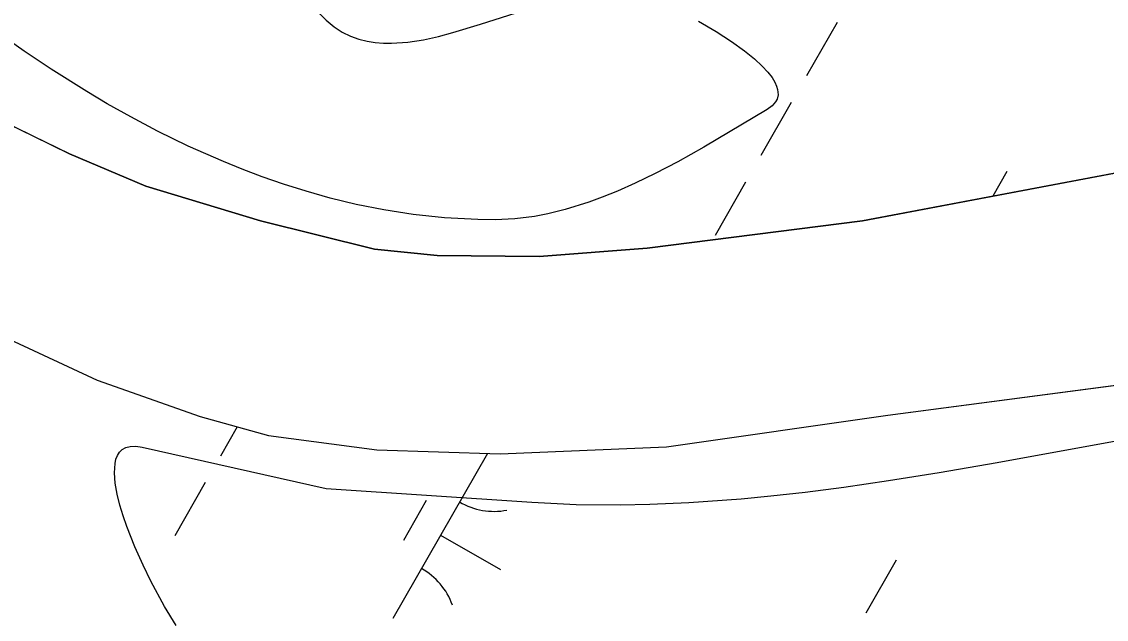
# Model space of a CAD drawing. Extents: x 3930721 to 3950824, y 220441 to 242861.
# Drawn here: x 3945589.3 to 3945872, y 231138.7 to 231294.6 of the extents above; entities that cross this region are included whole.
import ezdxf

# ---------------------------------------------------------------- set-up
doc = ezdxf.new("R2010")
doc.units = 0
for name, color, linetype in [('V-SITE-VEGE', 7, 'Continuous'), ('V-TOPO-SHOR', 7, 'Continuous'), ('V-WETL-SWMP', 7, 'Continuous')]:
    doc.layers.add(name, color=color, linetype=linetype)

msp = doc.modelspace()

# ---------------------------------------------------------------- linework, layer by layer
at = {"layer": 'V-SITE-VEGE'}
for p, q in [((3945843.53, 231179.65), (3945883.86, 231186.99)), ((3945614.8, 231182.29), (3945615.52, 231183)), ((3945615.52, 231183), (3945616.45, 231183.52)), ((3945616.45, 231183.52), (3945617.6, 231183.82)), ((3945617.6, 231183.82), (3945619.01, 231183.86)), ((3945619.01, 231183.86), (3945620.71, 231183.61)), ((3945620.71, 231183.61), (3945668.62, 231172.83)), ((3945613.62, 231179.34), (3945613.87, 231180.44)), ((3945613.87, 231180.44), (3945614.26, 231181.43)), ((3945614.26, 231181.43), (3945614.8, 231182.29)), ((3945613.46, 231176.89), (3945613.62, 231179.34)), ((3945828.41, 231177.02), (3945843.53, 231179.65)), ((3945613.68, 231174.19), (3945613.46, 231176.89)), ((3945803.58, 231173.2), (3945815.17, 231174.89)), ((3945815.17, 231174.89), (3945828.41, 231177.02)), ((3945614.19, 231171.37), (3945613.68, 231174.19)), ((3945668.62, 231172.83), (3945722.26, 231169.24)), ((3945784.56, 231170.88), (3945793.44, 231171.89)), ((3945793.44, 231171.89), (3945803.58, 231173.2)), ((3945614.89, 231168.52), (3945614.19, 231171.37)), ((3945722.26, 231169.24), (3945733.79, 231168.69)), ((3945733.79, 231168.69), (3945745.3, 231168.57)), ((3945745.3, 231168.57), (3945752.96, 231168.71)), ((3945752.96, 231168.71), (3945763.18, 231169.15)), ((3945763.18, 231169.15), (3945776.79, 231170.14)), ((3945776.79, 231170.14), (3945784.56, 231170.88)), ((3945615.74, 231165.7), (3945614.89, 231168.52)), ((3945616.69, 231162.94), (3945615.74, 231165.7)), ((3945618.79, 231157.6), (3945616.69, 231162.94)), ((3945620.93, 231152.82), (3945618.79, 231157.6)), ((3945622.97, 231148.65), (3945620.93, 231152.82)), ((3945626.54, 231142.05), (3945622.97, 231148.65)), ((3945629.55, 231137.06), (3945626.54, 231142.05))]:
    msp.add_line(p, q, dxfattribs=at)
for points in [[(3945538.5, 231427.79), (3945605.39, 231366.89), (3945609.72, 231362.78), (3945613.65, 231358.79), (3945620.74, 231351.01), (3945626.7, 231343.97), (3945646.95, 231318.73), (3945652.11, 231312.52), (3945656.06, 231307.97), (3945662.19, 231301.34), (3945668.62, 231295.02), (3945670.72, 231293.27), (3945672.85, 231291.9), (3945675, 231290.84)], [(3945675, 231290.84), (3945677.16, 231290.06), (3945679.31, 231289.51), (3945681.46, 231289.16), (3945683.6, 231288.99), (3945685.71, 231288.96), (3945689.92, 231289.26), (3945694, 231289.9), (3945697.92, 231290.76), (3945701.67, 231291.76), (3945708.85, 231293.96), (3945721.69, 231298.07)], [(3945765.7, 231294.76), (3945770.31, 231292), (3945774.31, 231289.39), (3945777.63, 231287.01), (3945780.27, 231284.89), (3945782.29, 231283.02), (3945783.79, 231281.41), (3945784.86, 231280.02), (3945785.59, 231278.83), (3945786.05, 231277.81), (3945786.31, 231276.94), (3945786.41, 231275.48), (3945786.16, 231274.43), (3945785.78, 231273.69), (3945784.89, 231272.63), (3945783.57, 231271.66), (3945767.07, 231261.86), (3945760.29, 231258.08), (3945754.35, 231254.97), (3945749.14, 231252.45), (3945744.58, 231250.43), (3945740.58, 231248.8), (3945737.09, 231247.52), (3945730.97, 231245.61), (3945726.39, 231244.48), (3945722.96, 231243.82), (3945717.81, 231243.15), (3945712.68, 231242.91), (3945708.19, 231242.96), (3945699.48, 231243.42), (3945691.31, 231244.29), (3945683.65, 231245.49), (3945676.46, 231246.94), (3945669.72, 231248.57), (3945663.41, 231250.35), (3945657.49, 231252.22), (3945651.94, 231254.16), (3945646.73, 231256.12), (3945641.86, 231258.11), (3945632.72, 231262.17), (3945624.73, 231266.08), (3945617.73, 231269.78), (3945611.62, 231273.21), (3945606.28, 231276.37), (3945596.94, 231282.22), (3945589.94, 231286.89), (3945579.45, 231294.3)]]:
    msp.add_lwpolyline(points, dxfattribs=at)
at = {"layer": 'V-TOPO-SHOR'}
for points in [[(3945318.29, 231519.44), (3945357.94, 231493.04), (3945383.53, 231474.65), (3945403.04, 231459), (3945413.16, 231448.85), (3945437.48, 231417.4), (3945484.2, 231361.47), (3945520.48, 231322.45), (3945550.85, 231292.46), (3945570.59, 231276.34), (3945582.55, 231269.48), (3945601.75, 231260.11), (3945621.65, 231251.69), (3945651.57, 231242.67), (3945681.25, 231235.28), (3945697.58, 231233.58), (3945724.15, 231233.39), (3945752.33, 231235.54), (3945808.42, 231242.63), (3945882.39, 231256.66)], [(3945653.59, 231186.62), (3945681.82, 231182.95), (3945713.99, 231181.88), (3945757.31, 231183.71), (3945815.01, 231191.99), (3945903.67, 231203.6), (3945997.68, 231215.97), (3946019.57, 231217.36), (3946060.34, 231218.24), (3946092.73, 231217.63), (3946116.97, 231217.41), (3946177.6, 231211.97), (3946297.23, 231202.46), (3946352.05, 231196.72), (3946374.23, 231192.76), (3946398.06, 231186.24), (3946437.6, 231170.56), (3946487.71, 231145.44), (3946536.47, 231116.11), (3946558.3, 231100.95), (3946566.84, 231094.1)], [(3945586, 231211.8), (3945608.94, 231201.09), (3945635.83, 231191.57), (3945653.59, 231186.62)]]:
    msp.add_lwpolyline(points, dxfattribs=at)
at = {"layer": 'V-WETL-SWMP'}
for p, q in [((3945801.8, 231294.38), (3945793.85, 231280.5)), ((3945789.87, 231273.56), (3945781.92, 231259.67)), ((3945601.75, 231260.11), (3945582.55, 231269.48)), ((3945621.65, 231251.69), (3945601.75, 231260.11)), ((3945882.39, 231256.66), (3945808.42, 231242.63)), ((3945846.07, 231255.54), (3945842.35, 231249.07)), ((3945651.57, 231242.67), (3945621.65, 231251.69)), ((3945777.94, 231252.73), (3945769.99, 231238.85)), ((3945681.25, 231235.28), (3945651.57, 231242.67)), ((3945808.42, 231242.63), (3945752.33, 231235.54)), ((3945697.58, 231233.58), (3945681.25, 231235.28)), ((3945752.33, 231235.54), (3945724.15, 231233.39)), ((3945724.15, 231233.39), (3945697.58, 231233.58)), ((3945586, 231211.8), (3945608.94, 231201.09)), ((3945815.01, 231191.99), (3945903.67, 231203.6)), ((3945608.94, 231201.09), (3945635.83, 231191.57)), ((3945635.83, 231191.57), (3945653.59, 231186.62)), ((3945757.31, 231183.71), (3945815.01, 231191.99)), ((3945645.45, 231188.89), (3945641.09, 231181.3)), ((3945653.59, 231186.62), (3945681.82, 231182.95)), ((3945681.82, 231182.95), (3945713.99, 231181.88)), ((3945713.99, 231181.88), (3945757.31, 231183.71)), ((3945710.67, 231181.99), (3945686.02, 231138.95)), ((3945637.12, 231174.35), (3945629.17, 231160.47)), ((3945694.73, 231169.68), (3945688.77, 231159.27)), ((3945698.45, 231160.64), (3945714.07, 231151.69)), ((3945817.24, 231154.17), (3945809.29, 231140.28))]:
    msp.add_line(p, q, dxfattribs=at)
for centre, start, end in [((3945712.38, 231184.49), 239.4279, 280.9715), ((3945684.93, 231136.55), 19.4279, 60.9715)]:
    msp.add_arc(centre, 17.62, start, end, dxfattribs=at)

doc.saveas('drawing.dxf')
